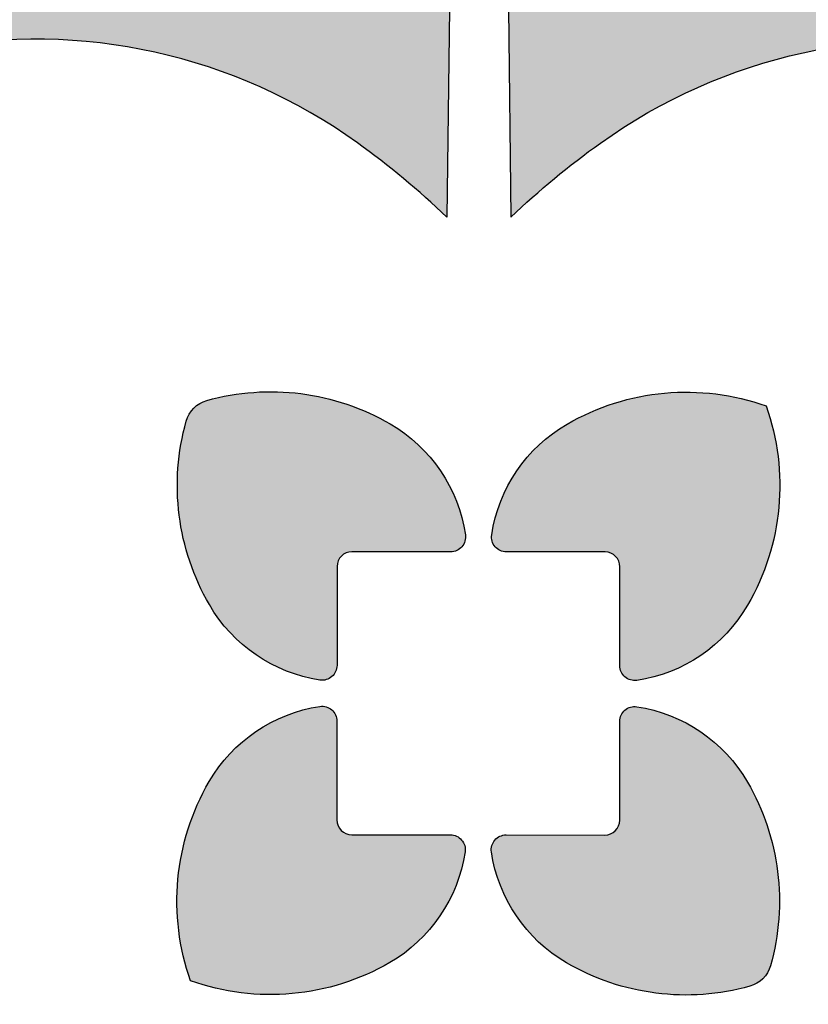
# Model space of a CAD drawing. Header units: millimetres. Extents: x -3873 to -97, y 912 to 4165.
# Tile 348 of 725: x -3134 to -3081, y 1662 to 1728. Entities that reach past the tile are written whole.
import ezdxf

# ---------------------------------------------------------------- set-up
doc = ezdxf.new("R2010")
doc.units = ezdxf.units.MM
doc.layers.add('pattern', color=7, linetype='Continuous', true_color=0x000000)

msp = doc.modelspace()

# ---------------------------------------------------------------- hatches: boundary and pattern name
at = {"layer": 'pattern'}
for points in [[(-3104.849, 1729.238), (-3105.03, 1715.194), (-3106.47, 1716.52), (-3107.956, 1717.796), (-3109.485, 1719.02), (-3111.055, 1720.189), (-3111.806, 1720.716), (-3112.574, 1721.226), (-3113.358, 1721.718), (-3114.157, 1722.194), (-3114.971, 1722.65), (-3115.799, 1723.088), (-3116.641, 1723.506), (-3117.495, 1723.903), (-3118.362, 1724.28), (-3119.24, 1724.635), (-3120.128, 1724.969), (-3121.026, 1725.28), (-3121.933, 1725.568), (-3122.848, 1725.833), (-3123.77, 1726.075), (-3124.699, 1726.294), (-3125.632, 1726.488), (-3126.57, 1726.658), (-3127.512, 1726.804), (-3128.456, 1726.926), (-3129.401, 1727.023), (-3130.347, 1727.096), (-3131.293, 1727.145), (-3132.238, 1727.17), (-3133.18, 1727.17), (-3134.12, 1727.147), (-3135.055, 1727.1), (-3135.986, 1727.03), (-3136.911, 1726.937), (-3137.829, 1726.821), (-3138.741, 1726.683), (-3139.644, 1726.524), (-3139.787, 1726.495), (-3139.93, 1726.464), (-3140.073, 1726.431), (-3140.217, 1726.394), (-3140.36, 1726.355), (-3140.503, 1726.313), (-3140.646, 1726.268), (-3140.789, 1726.22), (-3140.932, 1726.17), (-3141.074, 1726.117), (-3141.216, 1726.061), (-3141.357, 1726.002), (-3141.498, 1725.94), (-3141.638, 1725.875), (-3141.777, 1725.808), (-3141.915, 1725.738), (-3142.053, 1725.665), (-3142.189, 1725.589), (-3142.324, 1725.511), (-3142.458, 1725.429), (-3142.591, 1725.345), (-3142.722, 1725.259), (-3142.852, 1725.169), (-3142.981, 1725.077), (-3143.108, 1724.983), (-3143.233, 1724.886), (-3143.356, 1724.786), (-3143.478, 1724.684), (-3143.598, 1724.58), (-3143.715, 1724.473), (-3143.831, 1724.364), (-3143.945, 1724.253), (-3144.056, 1724.139), (-3144.165, 1724.024), (-3144.272, 1723.906), (-3144.377, 1723.787), (-3144.479, 1723.665), (-3144.579, 1723.542), (-3144.676, 1723.417), (-3144.771, 1723.291), (-3144.863, 1723.162), (-3144.953, 1723.032), (-3145.04, 1722.901), (-3145.124, 1722.769), (-3145.206, 1722.635), (-3145.284, 1722.5), (-3145.36, 1722.364), (-3145.434, 1722.226), (-3145.504, 1722.088), (-3145.572, 1721.949), (-3145.637, 1721.809), (-3145.699, 1721.669), (-3145.758, 1721.528), (-3145.814, 1721.386), (-3145.868, 1721.244), (-3145.918, 1721.101), (-3145.966, 1720.958), (-3146.011, 1720.815), (-3146.054, 1720.672), (-3146.093, 1720.529), (-3146.13, 1720.386), (-3146.164, 1720.242), (-3146.195, 1720.099), (-3146.224, 1719.957), (-3146.385, 1719.054), (-3146.525, 1718.142), (-3146.642, 1717.224), (-3146.737, 1716.299), (-3146.809, 1715.369), (-3146.858, 1714.433), (-3146.883, 1713.494), (-3146.884, 1712.551), (-3146.861, 1711.607), (-3146.814, 1710.661), (-3146.743, 1709.715), (-3146.647, 1708.769), (-3146.527, 1707.825), (-3146.383, 1706.883), (-3146.215, 1705.945), (-3146.022, 1705.011), (-3145.806, 1704.082), (-3145.566, 1703.159), (-3145.302, 1702.244), (-3145.015, 1701.336), (-3144.706, 1700.438), (-3144.374, 1699.548), (-3144.021, 1698.67), (-3143.646, 1697.803), (-3143.25, 1696.947), (-3142.833, 1696.105), (-3142.397, 1695.276), (-3141.942, 1694.461), (-3141.469, 1693.661), (-3140.977, 1692.876), (-3140.469, 1692.107), (-3139.944, 1691.355), (-3138.777, 1689.783), (-3137.556, 1688.252), (-3136.283, 1686.764), (-3134.96, 1685.321), (-3149.005, 1685.167), (-3149.629, 1686.099), (-3150.235, 1687.046), (-3150.821, 1688.007), (-3151.387, 1688.981), (-3151.934, 1689.967), (-3152.459, 1690.966), (-3152.964, 1691.976), (-3153.448, 1692.996), (-3153.909, 1694.027), (-3154.349, 1695.067), (-3154.767, 1696.115), (-3155.162, 1697.172), (-3155.534, 1698.235), (-3155.884, 1699.305), (-3156.21, 1700.38), (-3156.514, 1701.461), (-3156.694, 1702.155), (-3156.863, 1702.854), (-3157.019, 1703.558), (-3157.163, 1704.266), (-3157.294, 1704.978), (-3157.413, 1705.693), (-3157.519, 1706.411), (-3157.613, 1707.132), (-3157.693, 1707.856), (-3157.76, 1708.582), (-3157.814, 1709.31), (-3157.856, 1710.039), (-3157.883, 1710.77), (-3157.898, 1711.501), (-3157.899, 1712.232), (-3157.887, 1712.964), (-3157.862, 1713.695), (-3157.823, 1714.426), (-3157.771, 1715.155), (-3157.706, 1715.883), (-3157.628, 1716.609), (-3157.537, 1717.333), (-3157.433, 1718.055), (-3157.316, 1718.774), (-3157.186, 1719.489), (-3157.043, 1720.201), (-3156.888, 1720.91), (-3156.72, 1721.614), (-3156.54, 1722.313), (-3156.348, 1723.008), (-3156.144, 1723.698), (-3155.929, 1724.382), (-3155.759, 1724.88), (-3155.574, 1725.376), (-3155.373, 1725.87), (-3155.157, 1726.36), (-3154.926, 1726.846), (-3154.679, 1727.328), (-3154.417, 1727.805), (-3154.141, 1728.275), (-3153.849, 1728.739), (-3153.542, 1729.195), (-3153.222, 1729.643), (-3152.887, 1730.082), (-3152.538, 1730.512), (-3152.177, 1730.931), (-3151.802, 1731.34), (-3151.416, 1731.738), (-3151.017, 1732.124), (-3150.608, 1732.498), (-3150.187, 1732.858), (-3149.757, 1733.206), (-3149.317, 1733.54), (-3148.868, 1733.86), (-3148.412, 1734.165), (-3147.947, 1734.456), (-3147.477, 1734.732), (-3147, 1734.993), (-3146.517, 1735.239), (-3146.031, 1735.47), (-3145.54, 1735.685), (-3145.046, 1735.884), (-3144.549, 1736.068), (-3144.051, 1736.237), (-3143.366, 1736.451), (-3142.676, 1736.654), (-3141.981, 1736.845), (-3141.281, 1737.023), (-3140.577, 1737.189), (-3139.868, 1737.343), (-3139.156, 1737.485), (-3138.44, 1737.613), (-3137.721, 1737.729), (-3136.999, 1737.832), (-3136.275, 1737.922), (-3135.549, 1737.999), (-3134.82, 1738.062), (-3134.091, 1738.113), (-3133.36, 1738.15), (-3132.629, 1738.174), (-3131.898, 1738.184), (-3131.166, 1738.182), (-3130.435, 1738.166), (-3129.705, 1738.137), (-3128.976, 1738.094), (-3128.248, 1738.038), (-3127.522, 1737.97), (-3126.798, 1737.888), (-3126.077, 1737.793), (-3125.359, 1737.686), (-3124.644, 1737.566), (-3123.933, 1737.433), (-3123.225, 1737.287), (-3122.522, 1737.13), (-3121.823, 1736.96), (-3121.129, 1736.778), (-3120.049, 1736.473), (-3118.974, 1736.144), (-3117.905, 1735.793), (-3116.842, 1735.418), (-3115.787, 1735.021), (-3114.739, 1734.602), (-3113.7, 1734.16), (-3112.67, 1733.696), (-3111.651, 1733.211), (-3110.642, 1732.704), (-3109.644, 1732.176), (-3108.659, 1731.628), (-3107.686, 1731.06), (-3106.726, 1730.472), (-3105.78, 1729.864)], [(-3094.687, 1720.174), (-3093.934, 1720.699), (-3093.166, 1721.207), (-3092.381, 1721.698), (-3091.581, 1722.172), (-3090.766, 1722.627), (-3089.937, 1723.063), (-3089.094, 1723.479), (-3088.239, 1723.875), (-3087.372, 1724.25), (-3086.493, 1724.604), (-3085.604, 1724.936), (-3084.706, 1725.245), (-3083.798, 1725.532), (-3082.882, 1725.795), (-3081.96, 1726.036), (-3081.031, 1726.252), (-3080.097, 1726.445), (-3079.159, 1726.613), (-3078.217, 1726.757), (-3077.273, 1726.877), (-3076.327, 1726.973), (-3075.381, 1727.044), (-3074.435, 1727.091), (-3073.49, 1727.114), (-3072.548, 1727.112), (-3071.609, 1727.087), (-3070.673, 1727.039), (-3069.743, 1726.967), (-3068.818, 1726.872), (-3067.899, 1726.755), (-3066.988, 1726.615), (-3066.085, 1726.454), (-3065.936, 1726.424), (-3065.787, 1726.391), (-3065.638, 1726.355), (-3065.49, 1726.317), (-3065.342, 1726.275), (-3065.194, 1726.231), (-3065.048, 1726.184), (-3064.901, 1726.134), (-3064.756, 1726.082), (-3064.611, 1726.027), (-3064.468, 1725.968), (-3064.325, 1725.908), (-3064.183, 1725.844), (-3064.043, 1725.778), (-3063.904, 1725.709), (-3063.766, 1725.637), (-3063.629, 1725.563), (-3063.494, 1725.486), (-3063.36, 1725.407), (-3063.228, 1725.326), (-3063.098, 1725.242), (-3062.969, 1725.155), (-3062.842, 1725.067), (-3062.717, 1724.976), (-3062.594, 1724.883), (-3062.473, 1724.787), (-3062.353, 1724.69), (-3062.236, 1724.591), (-3062.121, 1724.489), (-3062.008, 1724.386), (-3061.897, 1724.281), (-3061.789, 1724.175), (-3061.682, 1724.066), (-3061.578, 1723.955), (-3061.475, 1723.842), (-3061.374, 1723.726), (-3061.275, 1723.609), (-3061.178, 1723.49), (-3061.082, 1723.368), (-3060.99, 1723.245), (-3060.899, 1723.12), (-3060.81, 1722.993), (-3060.724, 1722.864), (-3060.641, 1722.733), (-3060.559, 1722.601), (-3060.48, 1722.467), (-3060.404, 1722.332), (-3060.33, 1722.195), (-3060.259, 1722.057), (-3060.19, 1721.918), (-3060.124, 1721.777), (-3060.061, 1721.635), (-3060, 1721.492), (-3059.942, 1721.349), (-3059.887, 1721.204), (-3059.835, 1721.058), (-3059.785, 1720.912), (-3059.739, 1720.765), (-3059.695, 1720.618), (-3059.654, 1720.47), (-3059.616, 1720.321), (-3059.58, 1720.172), (-3059.548, 1720.023), (-3059.518, 1719.874), (-3059.358, 1718.971), (-3059.221, 1718.059), (-3059.105, 1717.141), (-3059.012, 1716.216), (-3058.942, 1715.285), (-3058.895, 1714.349), (-3058.872, 1713.41), (-3058.872, 1712.468), (-3058.897, 1711.523), (-3058.946, 1710.577), (-3059.019, 1709.631), (-3059.116, 1708.685), (-3059.238, 1707.742), (-3059.384, 1706.8), (-3059.554, 1705.862), (-3059.748, 1704.928), (-3059.966, 1704), (-3060.208, 1703.078), (-3060.474, 1702.163), (-3060.762, 1701.256), (-3061.073, 1700.358), (-3061.407, 1699.469), (-3061.762, 1698.592), (-3062.139, 1697.725), (-3062.536, 1696.87), (-3062.954, 1696.029), (-3063.392, 1695.201), (-3063.848, 1694.387), (-3064.323, 1693.587), (-3064.816, 1692.804), (-3065.326, 1692.036), (-3065.852, 1691.284), (-3067.022, 1689.715), (-3068.246, 1688.186), (-3069.522, 1686.7), (-3070.848, 1685.26), (-3056.804, 1685.079), (-3056.177, 1686.01), (-3055.57, 1686.956), (-3054.982, 1687.916), (-3054.414, 1688.888), (-3053.865, 1689.874), (-3053.338, 1690.872), (-3052.831, 1691.881), (-3052.346, 1692.9), (-3051.882, 1693.93), (-3051.44, 1694.969), (-3051.02, 1696.016), (-3050.623, 1697.072), (-3050.249, 1698.135), (-3049.897, 1699.204), (-3049.569, 1700.279), (-3049.264, 1701.359), (-3049.082, 1702.053), (-3048.912, 1702.751), (-3048.754, 1703.455), (-3048.609, 1704.162), (-3048.476, 1704.874), (-3048.356, 1705.589), (-3048.248, 1706.307), (-3048.154, 1707.028), (-3048.072, 1707.752), (-3048.003, 1708.478), (-3047.948, 1709.205), (-3047.905, 1709.935), (-3047.876, 1710.665), (-3047.86, 1711.396), (-3047.857, 1712.127), (-3047.868, 1712.859), (-3047.892, 1713.59), (-3047.929, 1714.321), (-3047.98, 1715.05), (-3048.043, 1715.778), (-3048.12, 1716.505), (-3048.21, 1717.229), (-3048.313, 1717.951), (-3048.429, 1718.67), (-3048.557, 1719.386), (-3048.698, 1720.098), (-3048.852, 1720.807), (-3049.019, 1721.511), (-3049.197, 1722.211), (-3049.388, 1722.906), (-3049.59, 1723.596), (-3049.805, 1724.281), (-3049.978, 1724.792), (-3050.167, 1725.3), (-3050.372, 1725.804), (-3050.591, 1726.302), (-3050.826, 1726.794), (-3051.075, 1727.28), (-3051.339, 1727.759), (-3051.618, 1728.23), (-3051.91, 1728.692), (-3052.215, 1729.146), (-3052.533, 1729.589), (-3052.864, 1730.023), (-3053.207, 1730.446), (-3053.562, 1730.858), (-3053.928, 1731.258), (-3054.304, 1731.646), (-3054.691, 1732.022), (-3055.09, 1732.389), (-3055.501, 1732.744), (-3055.923, 1733.088), (-3056.356, 1733.42), (-3056.8, 1733.739), (-3057.252, 1734.045), (-3057.714, 1734.338), (-3058.185, 1734.617), (-3058.663, 1734.882), (-3059.148, 1735.133), (-3059.64, 1735.368), (-3060.138, 1735.589), (-3060.641, 1735.794), (-3061.149, 1735.984), (-3061.66, 1736.159), (-3062.344, 1736.374), (-3063.034, 1736.578), (-3063.729, 1736.77), (-3064.428, 1736.95), (-3065.132, 1737.118), (-3065.841, 1737.273), (-3066.553, 1737.415), (-3067.268, 1737.545), (-3067.987, 1737.663), (-3068.709, 1737.767), (-3069.433, 1737.858), (-3070.159, 1737.936), (-3070.887, 1738.001), (-3071.616, 1738.053), (-3072.347, 1738.092), (-3073.078, 1738.117), (-3073.809, 1738.129), (-3074.541, 1738.128), (-3075.272, 1738.113), (-3076.002, 1738.085), (-3076.732, 1738.044), (-3077.46, 1737.99), (-3078.185, 1737.923), (-3078.909, 1737.842), (-3079.631, 1737.749), (-3080.349, 1737.643), (-3081.064, 1737.524), (-3081.776, 1737.393), (-3082.484, 1737.249), (-3083.187, 1737.092), (-3083.887, 1736.924), (-3084.581, 1736.743), (-3085.661, 1736.44), (-3086.737, 1736.114), (-3087.807, 1735.764), (-3088.87, 1735.392), (-3089.927, 1734.997), (-3090.975, 1734.579), (-3092.015, 1734.139), (-3093.045, 1733.678), (-3094.066, 1733.194), (-3095.076, 1732.689), (-3096.074, 1732.164), (-3097.061, 1731.617), (-3098.035, 1731.051), (-3098.996, 1730.464), (-3099.943, 1729.859), (-3100.875, 1729.234), (-3100.721, 1715.19), (-3099.278, 1716.513), (-3097.79, 1717.786), (-3096.258, 1719.007)], [(-3103.782, 1693.81), (-3103.778, 1693.784), (-3103.775, 1693.758), (-3103.773, 1693.731), (-3103.772, 1693.705), (-3103.771, 1693.678), (-3103.771, 1693.651), (-3103.771, 1693.625), (-3103.773, 1693.598), (-3103.775, 1693.571), (-3103.778, 1693.544), (-3103.781, 1693.517), (-3103.786, 1693.49), (-3103.791, 1693.463), (-3103.796, 1693.437), (-3103.803, 1693.41), (-3103.81, 1693.384), (-3103.818, 1693.358), (-3103.827, 1693.332), (-3103.836, 1693.306), (-3103.846, 1693.281), (-3103.857, 1693.256), (-3103.868, 1693.231), (-3103.88, 1693.207), (-3103.893, 1693.183), (-3103.906, 1693.16), (-3103.92, 1693.137), (-3103.934, 1693.114), (-3103.949, 1693.092), (-3103.964, 1693.07), (-3103.98, 1693.049), (-3103.997, 1693.029), (-3104.013, 1693.009), (-3104.031, 1692.989), (-3104.049, 1692.97), (-3104.067, 1692.951), (-3104.086, 1692.933), (-3104.106, 1692.915), (-3104.126, 1692.897), (-3104.147, 1692.88), (-3104.168, 1692.864), (-3104.19, 1692.848), (-3104.212, 1692.832), (-3104.235, 1692.817), (-3104.258, 1692.803), (-3104.282, 1692.789), (-3104.306, 1692.776), (-3104.33, 1692.764), (-3104.355, 1692.752), (-3104.38, 1692.741), (-3104.405, 1692.731), (-3104.43, 1692.721), (-3104.456, 1692.713), (-3104.482, 1692.704), (-3104.508, 1692.697), (-3104.534, 1692.69), (-3104.561, 1692.684), (-3104.587, 1692.679), (-3104.614, 1692.674), (-3104.64, 1692.67), (-3104.667, 1692.667), (-3104.693, 1692.665), (-3104.719, 1692.663), (-3104.746, 1692.662), (-3104.772, 1692.662), (-3111.421, 1692.668), (-3111.443, 1692.668), (-3111.466, 1692.667), (-3111.488, 1692.666), (-3111.511, 1692.664), (-3111.534, 1692.662), (-3111.557, 1692.659), (-3111.58, 1692.656), (-3111.603, 1692.652), (-3111.626, 1692.647), (-3111.65, 1692.642), (-3111.673, 1692.636), (-3111.696, 1692.63), (-3111.72, 1692.623), (-3111.743, 1692.615), (-3111.766, 1692.607), (-3111.789, 1692.598), (-3111.812, 1692.589), (-3111.835, 1692.579), (-3111.858, 1692.568), (-3111.881, 1692.557), (-3111.903, 1692.545), (-3111.925, 1692.532), (-3111.947, 1692.519), (-3111.968, 1692.506), (-3111.99, 1692.491), (-3112.011, 1692.476), (-3112.031, 1692.461), (-3112.052, 1692.445), (-3112.071, 1692.429), (-3112.091, 1692.412), (-3112.11, 1692.394), (-3112.129, 1692.376), (-3112.147, 1692.357), (-3112.164, 1692.338), (-3112.181, 1692.319), (-3112.198, 1692.299), (-3112.214, 1692.279), (-3112.229, 1692.258), (-3112.244, 1692.237), (-3112.259, 1692.216), (-3112.272, 1692.195), (-3112.285, 1692.173), (-3112.298, 1692.151), (-3112.31, 1692.128), (-3112.321, 1692.106), (-3112.332, 1692.083), (-3112.342, 1692.06), (-3112.352, 1692.037), (-3112.36, 1692.014), (-3112.369, 1691.991), (-3112.376, 1691.968), (-3112.383, 1691.944), (-3112.39, 1691.921), (-3112.395, 1691.898), (-3112.401, 1691.874), (-3112.405, 1691.851), (-3112.409, 1691.828), (-3112.413, 1691.805), (-3112.416, 1691.782), (-3112.418, 1691.759), (-3112.42, 1691.736), (-3112.421, 1691.714), (-3112.422, 1691.691), (-3112.422, 1691.669), (-3112.428, 1685.02), (-3112.429, 1684.994), (-3112.43, 1684.967), (-3112.432, 1684.941), (-3112.434, 1684.915), (-3112.437, 1684.888), (-3112.441, 1684.862), (-3112.446, 1684.835), (-3112.451, 1684.809), (-3112.457, 1684.782), (-3112.464, 1684.756), (-3112.472, 1684.73), (-3112.48, 1684.704), (-3112.489, 1684.679), (-3112.498, 1684.653), (-3112.509, 1684.628), (-3112.52, 1684.603), (-3112.532, 1684.578), (-3112.544, 1684.554), (-3112.557, 1684.53), (-3112.571, 1684.506), (-3112.585, 1684.483), (-3112.6, 1684.461), (-3112.615, 1684.438), (-3112.631, 1684.417), (-3112.648, 1684.395), (-3112.665, 1684.375), (-3112.683, 1684.354), (-3112.701, 1684.335), (-3112.719, 1684.316), (-3112.738, 1684.297), (-3112.757, 1684.279), (-3112.777, 1684.262), (-3112.797, 1684.245), (-3112.817, 1684.229), (-3112.838, 1684.213), (-3112.86, 1684.198), (-3112.882, 1684.183), (-3112.905, 1684.169), (-3112.928, 1684.155), (-3112.951, 1684.142), (-3112.975, 1684.129), (-3113, 1684.117), (-3113.024, 1684.106), (-3113.049, 1684.095), (-3113.075, 1684.085), (-3113.1, 1684.076), (-3113.126, 1684.067), (-3113.152, 1684.059), (-3113.179, 1684.052), (-3113.205, 1684.046), (-3113.232, 1684.04), (-3113.259, 1684.035), (-3113.285, 1684.031), (-3113.312, 1684.027), (-3113.339, 1684.025), (-3113.366, 1684.023), (-3113.393, 1684.021), (-3113.42, 1684.021), (-3113.447, 1684.021), (-3113.473, 1684.022), (-3113.5, 1684.023), (-3113.526, 1684.025), (-3113.552, 1684.028), (-3113.578, 1684.032), (-3113.857, 1684.078), (-3114.136, 1684.132), (-3114.415, 1684.194), (-3114.693, 1684.264), (-3114.971, 1684.342), (-3115.248, 1684.428), (-3115.523, 1684.522), (-3115.797, 1684.624), (-3116.068, 1684.734), (-3116.337, 1684.852), (-3116.603, 1684.978), (-3116.866, 1685.112), (-3117.126, 1685.253), (-3117.382, 1685.402), (-3117.633, 1685.558), (-3117.881, 1685.721), (-3118.123, 1685.891), (-3118.36, 1686.068), (-3118.592, 1686.252), (-3118.819, 1686.442), (-3119.04, 1686.638), (-3119.254, 1686.839), (-3119.463, 1687.046), (-3119.664, 1687.259), (-3119.86, 1687.476), (-3120.048, 1687.698), (-3120.229, 1687.924), (-3120.403, 1688.154), (-3120.57, 1688.387), (-3120.73, 1688.624), (-3120.883, 1688.864), (-3121.027, 1689.107), (-3121.219, 1689.447), (-3121.403, 1689.793), (-3121.579, 1690.145), (-3121.747, 1690.503), (-3121.907, 1690.866), (-3122.058, 1691.234), (-3122.201, 1691.607), (-3122.334, 1691.985), (-3122.458, 1692.367), (-3122.573, 1692.753), (-3122.679, 1693.142), (-3122.774, 1693.534), (-3122.86, 1693.929), (-3122.936, 1694.327), (-3123.002, 1694.727), (-3123.058, 1695.128), (-3123.103, 1695.531), (-3123.139, 1695.934), (-3123.164, 1696.338), (-3123.179, 1696.742), (-3123.183, 1697.146), (-3123.178, 1697.549), (-3123.162, 1697.952), (-3123.136, 1698.352), (-3123.101, 1698.751), (-3123.055, 1699.148), (-3123, 1699.543), (-3122.935, 1699.934), (-3122.861, 1700.322), (-3122.778, 1700.707), (-3122.686, 1701.088), (-3122.585, 1701.465), (-3122.567, 1701.524), (-3122.547, 1701.583), (-3122.526, 1701.641), (-3122.503, 1701.699), (-3122.477, 1701.757), (-3122.45, 1701.815), (-3122.42, 1701.871), (-3122.389, 1701.927), (-3122.356, 1701.983), (-3122.321, 1702.037), (-3122.283, 1702.09), (-3122.245, 1702.142), (-3122.204, 1702.193), (-3122.162, 1702.243), (-3122.118, 1702.292), (-3122.072, 1702.339), (-3122.025, 1702.384), (-3121.977, 1702.428), (-3121.927, 1702.47), (-3121.876, 1702.511), (-3121.823, 1702.549), (-3121.77, 1702.586), (-3121.716, 1702.621), (-3121.66, 1702.655), (-3121.604, 1702.686), (-3121.548, 1702.715), (-3121.49, 1702.742), (-3121.432, 1702.768), (-3121.374, 1702.791), (-3121.315, 1702.812), (-3121.257, 1702.832), (-3121.198, 1702.849), (-3120.821, 1702.95), (-3120.439, 1703.041), (-3120.054, 1703.124), (-3119.666, 1703.197), (-3119.274, 1703.261), (-3118.88, 1703.316), (-3118.483, 1703.36), (-3118.084, 1703.395), (-3117.683, 1703.42), (-3117.281, 1703.435), (-3116.878, 1703.44), (-3116.474, 1703.434), (-3116.07, 1703.419), (-3115.666, 1703.393), (-3115.262, 1703.357), (-3114.86, 1703.31), (-3114.459, 1703.254), (-3114.059, 1703.187), (-3113.662, 1703.11), (-3113.267, 1703.024), (-3112.874, 1702.927), (-3112.485, 1702.821), (-3112.1, 1702.706), (-3111.718, 1702.581), (-3111.341, 1702.447), (-3110.968, 1702.303), (-3110.6, 1702.151), (-3110.237, 1701.991), (-3109.88, 1701.822), (-3109.528, 1701.645), (-3109.182, 1701.461), (-3108.842, 1701.269), (-3108.6, 1701.123), (-3108.36, 1700.97), (-3108.124, 1700.81), (-3107.891, 1700.643), (-3107.661, 1700.468), (-3107.435, 1700.286), (-3107.214, 1700.098), (-3106.997, 1699.902), (-3106.785, 1699.7), (-3106.578, 1699.491), (-3106.377, 1699.276), (-3106.182, 1699.055), (-3105.992, 1698.828), (-3105.809, 1698.596), (-3105.633, 1698.358), (-3105.463, 1698.115), (-3105.3, 1697.868), (-3105.144, 1697.616), (-3104.996, 1697.36), (-3104.855, 1697.1), (-3104.722, 1696.837), (-3104.597, 1696.57), (-3104.479, 1696.301), (-3104.37, 1696.029), (-3104.268, 1695.756), (-3104.174, 1695.48), (-3104.089, 1695.203), (-3104.011, 1694.925), (-3103.942, 1694.647), (-3103.881, 1694.368), (-3103.827, 1694.088)], [(-3094.373, 1692.652), (-3101.022, 1692.658), (-3101.048, 1692.659), (-3101.075, 1692.66), (-3101.101, 1692.661), (-3101.127, 1692.664), (-3101.154, 1692.667), (-3101.18, 1692.671), (-3101.207, 1692.676), (-3101.233, 1692.681), (-3101.259, 1692.687), (-3101.286, 1692.694), (-3101.312, 1692.701), (-3101.338, 1692.71), (-3101.363, 1692.719), (-3101.389, 1692.728), (-3101.414, 1692.739), (-3101.439, 1692.75), (-3101.464, 1692.761), (-3101.488, 1692.774), (-3101.512, 1692.787), (-3101.535, 1692.801), (-3101.559, 1692.815), (-3101.581, 1692.83), (-3101.603, 1692.845), (-3101.625, 1692.861), (-3101.646, 1692.878), (-3101.667, 1692.895), (-3101.687, 1692.912), (-3101.707, 1692.93), (-3101.726, 1692.949), (-3101.745, 1692.968), (-3101.762, 1692.987), (-3101.78, 1693.007), (-3101.796, 1693.027), (-3101.813, 1693.047), (-3101.829, 1693.068), (-3101.844, 1693.09), (-3101.859, 1693.112), (-3101.873, 1693.135), (-3101.887, 1693.158), (-3101.9, 1693.181), (-3101.913, 1693.205), (-3101.925, 1693.229), (-3101.936, 1693.254), (-3101.947, 1693.279), (-3101.957, 1693.304), (-3101.966, 1693.33), (-3101.974, 1693.356), (-3101.982, 1693.382), (-3101.99, 1693.408), (-3101.996, 1693.435), (-3102.002, 1693.462), (-3102.007, 1693.488), (-3102.011, 1693.515), (-3102.014, 1693.542), (-3102.017, 1693.569), (-3102.019, 1693.596), (-3102.021, 1693.623), (-3102.021, 1693.65), (-3102.021, 1693.677), (-3102.02, 1693.703), (-3102.019, 1693.73), (-3102.016, 1693.756), (-3102.014, 1693.782), (-3102.01, 1693.808), (-3101.964, 1694.087), (-3101.91, 1694.366), (-3101.848, 1694.645), (-3101.778, 1694.923), (-3101.7, 1695.201), (-3101.614, 1695.478), (-3101.52, 1695.753), (-3101.418, 1696.027), (-3101.308, 1696.298), (-3101.19, 1696.567), (-3101.064, 1696.833), (-3100.93, 1697.096), (-3100.789, 1697.356), (-3100.64, 1697.612), (-3100.484, 1697.863), (-3100.321, 1698.11), (-3100.15, 1698.353), (-3099.973, 1698.59), (-3099.79, 1698.822), (-3099.6, 1699.049), (-3099.404, 1699.269), (-3099.202, 1699.484), (-3098.995, 1699.692), (-3098.783, 1699.894), (-3098.566, 1700.089), (-3098.344, 1700.278), (-3098.118, 1700.459), (-3097.888, 1700.633), (-3097.654, 1700.8), (-3097.418, 1700.96), (-3097.178, 1701.112), (-3096.935, 1701.257), (-3096.567, 1701.464), (-3096.192, 1701.662), (-3095.81, 1701.851), (-3095.421, 1702.03), (-3095.025, 1702.2), (-3094.623, 1702.36), (-3094.216, 1702.509), (-3093.803, 1702.647), (-3093.386, 1702.775), (-3092.964, 1702.892), (-3092.538, 1702.997), (-3092.109, 1703.091), (-3091.676, 1703.173), (-3091.241, 1703.243), (-3090.804, 1703.301), (-3090.365, 1703.347), (-3089.925, 1703.381), (-3089.485, 1703.403), (-3089.044, 1703.412), (-3088.604, 1703.41), (-3088.165, 1703.395), (-3087.727, 1703.369), (-3087.291, 1703.331), (-3086.857, 1703.28), (-3086.426, 1703.219), (-3085.999, 1703.145), (-3085.575, 1703.061), (-3085.155, 1702.966), (-3084.74, 1702.859), (-3084.33, 1702.743), (-3083.925, 1702.616), (-3083.526, 1702.479), (-3083.39, 1702.08), (-3083.264, 1701.675), (-3083.148, 1701.264), (-3083.042, 1700.849), (-3082.948, 1700.429), (-3082.864, 1700.005), (-3082.792, 1699.577), (-3082.731, 1699.146), (-3082.681, 1698.712), (-3082.644, 1698.276), (-3082.618, 1697.838), (-3082.605, 1697.399), (-3082.603, 1696.959), (-3082.613, 1696.518), (-3082.636, 1696.078), (-3082.671, 1695.638), (-3082.718, 1695.199), (-3082.777, 1694.762), (-3082.848, 1694.327), (-3082.931, 1693.895), (-3083.025, 1693.466), (-3083.131, 1693.04), (-3083.248, 1692.618), (-3083.377, 1692.201), (-3083.516, 1691.789), (-3083.666, 1691.382), (-3083.827, 1690.98), (-3083.997, 1690.585), (-3084.178, 1690.196), (-3084.367, 1689.814), (-3084.566, 1689.44), (-3084.773, 1689.072), (-3084.919, 1688.83), (-3085.071, 1688.59), (-3085.232, 1688.354), (-3085.399, 1688.12), (-3085.574, 1687.891), (-3085.755, 1687.665), (-3085.944, 1687.444), (-3086.14, 1687.227), (-3086.342, 1687.015), (-3086.551, 1686.808), (-3086.766, 1686.607), (-3086.987, 1686.412), (-3087.214, 1686.222), (-3087.446, 1686.039), (-3087.684, 1685.862), (-3087.927, 1685.693), (-3088.174, 1685.53), (-3088.426, 1685.374), (-3088.682, 1685.226), (-3088.942, 1685.085), (-3089.205, 1684.952), (-3089.472, 1684.827), (-3089.741, 1684.709), (-3090.012, 1684.599), (-3090.286, 1684.498), (-3090.562, 1684.404), (-3090.839, 1684.319), (-3091.117, 1684.241), (-3091.395, 1684.172), (-3091.674, 1684.111), (-3091.953, 1684.057), (-3092.232, 1684.012), (-3092.258, 1684.008), (-3092.284, 1684.005), (-3092.31, 1684.003), (-3092.337, 1684.001), (-3092.364, 1684.001), (-3092.39, 1684.001), (-3092.417, 1684.001), (-3092.444, 1684.003), (-3092.471, 1684.005), (-3092.498, 1684.008), (-3092.525, 1684.011), (-3092.552, 1684.015), (-3092.578, 1684.02), (-3092.605, 1684.026), (-3092.632, 1684.033), (-3092.658, 1684.04), (-3092.684, 1684.048), (-3092.71, 1684.057), (-3092.736, 1684.066), (-3092.761, 1684.076), (-3092.786, 1684.087), (-3092.811, 1684.098), (-3092.835, 1684.11), (-3092.859, 1684.123), (-3092.882, 1684.136), (-3092.905, 1684.15), (-3092.928, 1684.164), (-3092.95, 1684.179), (-3092.971, 1684.194), (-3092.993, 1684.21), (-3093.013, 1684.226), (-3093.033, 1684.243), (-3093.053, 1684.261), (-3093.072, 1684.279), (-3093.091, 1684.297), (-3093.109, 1684.316), (-3093.127, 1684.336), (-3093.145, 1684.356), (-3093.162, 1684.377), (-3093.178, 1684.398), (-3093.194, 1684.42), (-3093.21, 1684.442), (-3093.224, 1684.465), (-3093.239, 1684.488), (-3093.252, 1684.512), (-3093.265, 1684.536), (-3093.278, 1684.56), (-3093.289, 1684.584), (-3093.3, 1684.609), (-3093.311, 1684.635), (-3093.32, 1684.66), (-3093.329, 1684.686), (-3093.337, 1684.712), (-3093.345, 1684.738), (-3093.352, 1684.764), (-3093.358, 1684.791), (-3093.363, 1684.817), (-3093.368, 1684.843), (-3093.371, 1684.87), (-3093.375, 1684.896), (-3093.377, 1684.923), (-3093.379, 1684.949), (-3093.38, 1684.975), (-3093.38, 1685.001), (-3093.374, 1691.651), (-3093.374, 1691.673), (-3093.375, 1691.696), (-3093.376, 1691.718), (-3093.378, 1691.741), (-3093.38, 1691.764), (-3093.383, 1691.787), (-3093.386, 1691.81), (-3093.39, 1691.833), (-3093.395, 1691.856), (-3093.4, 1691.879), (-3093.406, 1691.903), (-3093.412, 1691.926), (-3093.419, 1691.949), (-3093.427, 1691.973), (-3093.435, 1691.996), (-3093.444, 1692.019), (-3093.453, 1692.042), (-3093.463, 1692.065), (-3093.474, 1692.088), (-3093.485, 1692.11), (-3093.497, 1692.133), (-3093.509, 1692.155), (-3093.522, 1692.177), (-3093.536, 1692.198), (-3093.55, 1692.22), (-3093.565, 1692.241), (-3093.581, 1692.261), (-3093.597, 1692.281), (-3093.613, 1692.301), (-3093.63, 1692.321), (-3093.648, 1692.34), (-3093.666, 1692.358), (-3093.684, 1692.376), (-3093.703, 1692.394), (-3093.723, 1692.411), (-3093.743, 1692.428), (-3093.763, 1692.444), (-3093.783, 1692.459), (-3093.804, 1692.474), (-3093.826, 1692.488), (-3093.847, 1692.502), (-3093.869, 1692.515), (-3093.891, 1692.528), (-3093.914, 1692.54), (-3093.936, 1692.551), (-3093.959, 1692.562), (-3093.982, 1692.572), (-3094.005, 1692.581), (-3094.028, 1692.59), (-3094.051, 1692.598), (-3094.074, 1692.606), (-3094.098, 1692.613), (-3094.121, 1692.619), (-3094.144, 1692.625), (-3094.168, 1692.63), (-3094.191, 1692.635), (-3094.214, 1692.639), (-3094.237, 1692.642), (-3094.26, 1692.645), (-3094.283, 1692.648), (-3094.306, 1692.65), (-3094.328, 1692.651), (-3094.351, 1692.652)], [(-3111.439, 1673.62), (-3104.79, 1673.613), (-3104.764, 1673.613), (-3104.737, 1673.612), (-3104.711, 1673.61), (-3104.685, 1673.608), (-3104.658, 1673.605), (-3104.632, 1673.601), (-3104.605, 1673.596), (-3104.579, 1673.591), (-3104.553, 1673.585), (-3104.526, 1673.578), (-3104.5, 1673.57), (-3104.474, 1673.562), (-3104.449, 1673.553), (-3104.423, 1673.543), (-3104.398, 1673.533), (-3104.373, 1673.522), (-3104.348, 1673.51), (-3104.324, 1673.498), (-3104.3, 1673.485), (-3104.277, 1673.471), (-3104.253, 1673.457), (-3104.231, 1673.442), (-3104.209, 1673.426), (-3104.187, 1673.41), (-3104.166, 1673.394), (-3104.145, 1673.377), (-3104.125, 1673.359), (-3104.105, 1673.341), (-3104.086, 1673.323), (-3104.067, 1673.304), (-3104.05, 1673.285), (-3104.032, 1673.265), (-3104.016, 1673.245), (-3103.999, 1673.224), (-3103.983, 1673.203), (-3103.968, 1673.182), (-3103.953, 1673.16), (-3103.939, 1673.137), (-3103.925, 1673.114), (-3103.912, 1673.09), (-3103.899, 1673.066), (-3103.887, 1673.042), (-3103.876, 1673.018), (-3103.865, 1672.992), (-3103.855, 1672.967), (-3103.846, 1672.942), (-3103.838, 1672.916), (-3103.83, 1672.889), (-3103.822, 1672.863), (-3103.816, 1672.837), (-3103.81, 1672.81), (-3103.805, 1672.783), (-3103.801, 1672.756), (-3103.798, 1672.729), (-3103.795, 1672.702), (-3103.793, 1672.676), (-3103.791, 1672.649), (-3103.791, 1672.622), (-3103.791, 1672.595), (-3103.792, 1672.568), (-3103.793, 1672.542), (-3103.796, 1672.516), (-3103.798, 1672.49), (-3103.802, 1672.464), (-3103.848, 1672.185), (-3103.902, 1671.906), (-3103.964, 1671.627), (-3104.034, 1671.348), (-3104.112, 1671.071), (-3104.198, 1670.794), (-3104.292, 1670.519), (-3104.394, 1670.245), (-3104.504, 1669.974), (-3104.622, 1669.705), (-3104.748, 1669.438), (-3104.882, 1669.175), (-3105.023, 1668.916), (-3105.172, 1668.66), (-3105.328, 1668.408), (-3105.491, 1668.161), (-3105.662, 1667.919), (-3105.839, 1667.681), (-3106.022, 1667.449), (-3106.212, 1667.223), (-3106.408, 1667.002), (-3106.61, 1666.788), (-3106.817, 1666.579), (-3107.029, 1666.377), (-3107.246, 1666.182), (-3107.468, 1665.994), (-3107.694, 1665.813), (-3107.924, 1665.638), (-3108.158, 1665.471), (-3108.394, 1665.312), (-3108.634, 1665.159), (-3108.877, 1665.014), (-3109.245, 1664.808), (-3109.62, 1664.61), (-3110.002, 1664.421), (-3110.391, 1664.241), (-3110.787, 1664.072), (-3111.189, 1663.912), (-3111.596, 1663.763), (-3112.008, 1663.624), (-3112.426, 1663.496), (-3112.848, 1663.38), (-3113.274, 1663.275), (-3113.703, 1663.181), (-3114.136, 1663.099), (-3114.571, 1663.029), (-3115.008, 1662.971), (-3115.447, 1662.925), (-3115.887, 1662.891), (-3116.327, 1662.869), (-3116.768, 1662.859), (-3117.208, 1662.862), (-3117.647, 1662.876), (-3118.085, 1662.903), (-3118.521, 1662.941), (-3118.955, 1662.991), (-3119.386, 1663.053), (-3119.813, 1663.126), (-3120.237, 1663.211), (-3120.657, 1663.306), (-3121.072, 1663.412), (-3121.482, 1663.529), (-3121.887, 1663.656), (-3122.286, 1663.793), (-3122.422, 1664.192), (-3122.548, 1664.597), (-3122.664, 1665.007), (-3122.77, 1665.423), (-3122.864, 1665.843), (-3122.948, 1666.267), (-3123.02, 1666.694), (-3123.081, 1667.125), (-3123.13, 1667.559), (-3123.168, 1667.995), (-3123.194, 1668.433), (-3123.207, 1668.873), (-3123.209, 1669.313), (-3123.199, 1669.753), (-3123.176, 1670.194), (-3123.141, 1670.634), (-3123.094, 1671.072), (-3123.035, 1671.509), (-3122.964, 1671.944), (-3122.881, 1672.377), (-3122.787, 1672.806), (-3122.681, 1673.232), (-3122.564, 1673.653), (-3122.435, 1674.071), (-3122.296, 1674.483), (-3122.146, 1674.89), (-3121.985, 1675.291), (-3121.815, 1675.686), (-3121.634, 1676.075), (-3121.445, 1676.457), (-3121.246, 1676.832), (-3121.039, 1677.199), (-3120.893, 1677.442), (-3120.741, 1677.681), (-3120.58, 1677.918), (-3120.413, 1678.151), (-3120.238, 1678.381), (-3120.057, 1678.607), (-3119.868, 1678.828), (-3119.672, 1679.045), (-3119.47, 1679.257), (-3119.261, 1679.463), (-3119.046, 1679.665), (-3118.825, 1679.86), (-3118.598, 1680.049), (-3118.366, 1680.233), (-3118.128, 1680.409), (-3117.885, 1680.579), (-3117.638, 1680.742), (-3117.386, 1680.897), (-3117.13, 1681.046), (-3116.87, 1681.186), (-3116.607, 1681.32), (-3116.34, 1681.445), (-3116.071, 1681.563), (-3115.8, 1681.672), (-3115.526, 1681.774), (-3115.25, 1681.867), (-3114.973, 1681.953), (-3114.695, 1682.03), (-3114.417, 1682.1), (-3114.138, 1682.161), (-3113.859, 1682.215), (-3113.58, 1682.26), (-3113.554, 1682.264), (-3113.528, 1682.266), (-3113.502, 1682.269), (-3113.475, 1682.27), (-3113.448, 1682.271), (-3113.422, 1682.271), (-3113.395, 1682.27), (-3113.368, 1682.269), (-3113.341, 1682.267), (-3113.314, 1682.264), (-3113.287, 1682.261), (-3113.26, 1682.256), (-3113.234, 1682.251), (-3113.207, 1682.245), (-3113.18, 1682.239), (-3113.154, 1682.232), (-3113.128, 1682.224), (-3113.102, 1682.215), (-3113.076, 1682.206), (-3113.051, 1682.196), (-3113.026, 1682.185), (-3113.001, 1682.174), (-3112.977, 1682.162), (-3112.953, 1682.149), (-3112.93, 1682.136), (-3112.907, 1682.122), (-3112.884, 1682.108), (-3112.862, 1682.093), (-3112.841, 1682.077), (-3112.819, 1682.061), (-3112.799, 1682.045), (-3112.779, 1682.028), (-3112.759, 1682.011), (-3112.74, 1681.993), (-3112.721, 1681.975), (-3112.703, 1681.955), (-3112.685, 1681.936), (-3112.667, 1681.916), (-3112.65, 1681.895), (-3112.634, 1681.874), (-3112.618, 1681.852), (-3112.602, 1681.83), (-3112.588, 1681.807), (-3112.573, 1681.784), (-3112.56, 1681.76), (-3112.547, 1681.736), (-3112.534, 1681.712), (-3112.523, 1681.687), (-3112.512, 1681.662), (-3112.501, 1681.637), (-3112.492, 1681.611), (-3112.483, 1681.586), (-3112.475, 1681.56), (-3112.467, 1681.534), (-3112.46, 1681.507), (-3112.454, 1681.481), (-3112.449, 1681.455), (-3112.444, 1681.428), (-3112.441, 1681.402), (-3112.437, 1681.375), (-3112.435, 1681.349), (-3112.433, 1681.322), (-3112.432, 1681.296), (-3112.432, 1681.27), (-3112.438, 1674.621), (-3112.438, 1674.598), (-3112.437, 1674.576), (-3112.436, 1674.554), (-3112.434, 1674.531), (-3112.432, 1674.508), (-3112.429, 1674.485), (-3112.426, 1674.462), (-3112.422, 1674.439), (-3112.417, 1674.415), (-3112.412, 1674.392), (-3112.406, 1674.369), (-3112.4, 1674.345), (-3112.393, 1674.322), (-3112.385, 1674.299), (-3112.377, 1674.276), (-3112.368, 1674.253), (-3112.359, 1674.229), (-3112.349, 1674.207), (-3112.338, 1674.184), (-3112.327, 1674.161), (-3112.315, 1674.139), (-3112.303, 1674.117), (-3112.29, 1674.095), (-3112.276, 1674.073), (-3112.262, 1674.052), (-3112.247, 1674.031), (-3112.231, 1674.01), (-3112.215, 1673.99), (-3112.199, 1673.97), (-3112.182, 1673.951), (-3112.164, 1673.932), (-3112.146, 1673.913), (-3112.128, 1673.895), (-3112.109, 1673.878), (-3112.089, 1673.861), (-3112.069, 1673.844), (-3112.049, 1673.828), (-3112.029, 1673.812), (-3112.008, 1673.798), (-3111.986, 1673.783), (-3111.965, 1673.77), (-3111.943, 1673.756), (-3111.921, 1673.744), (-3111.898, 1673.732), (-3111.876, 1673.721), (-3111.853, 1673.71), (-3111.83, 1673.7), (-3111.807, 1673.69), (-3111.784, 1673.681), (-3111.761, 1673.673), (-3111.738, 1673.666), (-3111.714, 1673.659), (-3111.691, 1673.652), (-3111.668, 1673.646), (-3111.644, 1673.641), (-3111.621, 1673.637), (-3111.598, 1673.633), (-3111.575, 1673.629), (-3111.552, 1673.626), (-3111.529, 1673.624), (-3111.506, 1673.622), (-3111.484, 1673.621), (-3111.461, 1673.62)], [(-3093.384, 1681.252), (-3093.383, 1681.278), (-3093.382, 1681.304), (-3093.38, 1681.331), (-3093.378, 1681.357), (-3093.375, 1681.384), (-3093.371, 1681.41), (-3093.366, 1681.436), (-3093.361, 1681.463), (-3093.355, 1681.489), (-3093.348, 1681.515), (-3093.34, 1681.541), (-3093.332, 1681.567), (-3093.323, 1681.593), (-3093.314, 1681.619), (-3093.303, 1681.644), (-3093.292, 1681.669), (-3093.28, 1681.693), (-3093.268, 1681.718), (-3093.255, 1681.742), (-3093.241, 1681.765), (-3093.227, 1681.788), (-3093.212, 1681.811), (-3093.197, 1681.833), (-3093.181, 1681.855), (-3093.164, 1681.876), (-3093.147, 1681.897), (-3093.129, 1681.917), (-3093.111, 1681.937), (-3093.093, 1681.956), (-3093.074, 1681.974), (-3093.055, 1681.992), (-3093.035, 1682.01), (-3093.015, 1682.026), (-3092.995, 1682.043), (-3092.974, 1682.058), (-3092.952, 1682.074), (-3092.93, 1682.089), (-3092.907, 1682.103), (-3092.884, 1682.117), (-3092.861, 1682.13), (-3092.837, 1682.142), (-3092.812, 1682.154), (-3092.788, 1682.166), (-3092.763, 1682.176), (-3092.737, 1682.186), (-3092.712, 1682.196), (-3092.686, 1682.204), (-3092.66, 1682.212), (-3092.633, 1682.219), (-3092.607, 1682.226), (-3092.58, 1682.231), (-3092.553, 1682.236), (-3092.527, 1682.241), (-3092.5, 1682.244), (-3092.473, 1682.247), (-3092.446, 1682.249), (-3092.419, 1682.25), (-3092.392, 1682.251), (-3092.365, 1682.251), (-3092.339, 1682.25), (-3092.312, 1682.248), (-3092.286, 1682.246), (-3092.26, 1682.243), (-3092.234, 1682.24), (-3091.955, 1682.194), (-3091.676, 1682.14), (-3091.397, 1682.078), (-3091.119, 1682.008), (-3090.841, 1681.93), (-3090.564, 1681.844), (-3090.289, 1681.75), (-3090.015, 1681.648), (-3089.744, 1681.538), (-3089.475, 1681.419), (-3089.209, 1681.294), (-3088.946, 1681.16), (-3088.686, 1681.019), (-3088.43, 1680.87), (-3088.179, 1680.714), (-3087.931, 1680.55), (-3087.689, 1680.38), (-3087.452, 1680.203), (-3087.22, 1680.02), (-3086.993, 1679.83), (-3086.772, 1679.634), (-3086.558, 1679.432), (-3086.349, 1679.225), (-3086.148, 1679.013), (-3085.952, 1678.796), (-3085.764, 1678.574), (-3085.583, 1678.348), (-3085.409, 1678.118), (-3085.242, 1677.884), (-3085.082, 1677.647), (-3084.929, 1677.407), (-3084.785, 1677.165), (-3084.593, 1676.825), (-3084.409, 1676.479), (-3084.233, 1676.127), (-3084.065, 1675.769), (-3083.905, 1675.406), (-3083.754, 1675.037), (-3083.611, 1674.664), (-3083.478, 1674.287), (-3083.354, 1673.905), (-3083.239, 1673.519), (-3083.133, 1673.13), (-3083.038, 1672.737), (-3082.952, 1672.342), (-3082.876, 1671.945), (-3082.81, 1671.545), (-3082.754, 1671.143), (-3082.709, 1670.741), (-3082.673, 1670.337), (-3082.648, 1669.933), (-3082.633, 1669.529), (-3082.629, 1669.125), (-3082.634, 1668.722), (-3082.65, 1668.32), (-3082.676, 1667.919), (-3082.711, 1667.52), (-3082.757, 1667.123), (-3082.812, 1666.729), (-3082.877, 1666.338), (-3082.951, 1665.949), (-3083.034, 1665.564), (-3083.126, 1665.184), (-3083.227, 1664.807), (-3083.245, 1664.748), (-3083.264, 1664.689), (-3083.286, 1664.63), (-3083.309, 1664.572), (-3083.335, 1664.514), (-3083.362, 1664.457), (-3083.392, 1664.4), (-3083.423, 1664.344), (-3083.456, 1664.289), (-3083.491, 1664.235), (-3083.528, 1664.181), (-3083.567, 1664.129), (-3083.608, 1664.078), (-3083.65, 1664.028), (-3083.694, 1663.98), (-3083.74, 1663.933), (-3083.787, 1663.888), (-3083.835, 1663.844), (-3083.885, 1663.801), (-3083.936, 1663.761), (-3083.989, 1663.722), (-3084.042, 1663.685), (-3084.096, 1663.65), (-3084.152, 1663.617), (-3084.208, 1663.586), (-3084.264, 1663.557), (-3084.322, 1663.529), (-3084.38, 1663.504), (-3084.438, 1663.481), (-3084.497, 1663.459), (-3084.555, 1663.44), (-3084.614, 1663.422), (-3084.991, 1663.322), (-3085.373, 1663.23), (-3085.758, 1663.148), (-3086.146, 1663.074), (-3086.538, 1663.01), (-3086.932, 1662.956), (-3087.329, 1662.911), (-3087.728, 1662.876), (-3088.129, 1662.852), (-3088.531, 1662.837), (-3088.934, 1662.832), (-3089.338, 1662.837), (-3089.742, 1662.853), (-3090.146, 1662.879), (-3090.55, 1662.915), (-3090.952, 1662.961), (-3091.353, 1663.018), (-3091.753, 1663.084), (-3092.15, 1663.161), (-3092.545, 1663.248), (-3092.938, 1663.344), (-3093.327, 1663.45), (-3093.712, 1663.566), (-3094.094, 1663.691), (-3094.471, 1663.825), (-3094.844, 1663.968), (-3095.212, 1664.12), (-3095.575, 1664.281), (-3095.932, 1664.449), (-3096.284, 1664.626), (-3096.63, 1664.811), (-3096.97, 1665.003), (-3097.212, 1665.148), (-3097.452, 1665.301), (-3097.688, 1665.461), (-3097.921, 1665.629), (-3098.151, 1665.803), (-3098.377, 1665.985), (-3098.598, 1666.174), (-3098.815, 1666.37), (-3099.027, 1666.572), (-3099.234, 1666.781), (-3099.435, 1666.996), (-3099.63, 1667.217), (-3099.82, 1667.443), (-3100.003, 1667.676), (-3100.179, 1667.914), (-3100.349, 1668.156), (-3100.512, 1668.404), (-3100.668, 1668.656), (-3100.816, 1668.912), (-3100.957, 1669.172), (-3101.09, 1669.435), (-3101.215, 1669.701), (-3101.333, 1669.971), (-3101.442, 1670.242), (-3101.544, 1670.516), (-3101.638, 1670.791), (-3101.723, 1671.068), (-3101.8, 1671.346), (-3101.87, 1671.625), (-3101.931, 1671.904), (-3101.985, 1672.183), (-3102.03, 1672.462), (-3102.034, 1672.488), (-3102.037, 1672.514), (-3102.039, 1672.54), (-3102.04, 1672.567), (-3102.041, 1672.593), (-3102.041, 1672.62), (-3102.041, 1672.647), (-3102.039, 1672.674), (-3102.037, 1672.701), (-3102.034, 1672.728), (-3102.031, 1672.755), (-3102.026, 1672.782), (-3102.021, 1672.808), (-3102.016, 1672.835), (-3102.009, 1672.861), (-3102.002, 1672.888), (-3101.994, 1672.914), (-3101.985, 1672.94), (-3101.976, 1672.965), (-3101.966, 1672.991), (-3101.955, 1673.016), (-3101.944, 1673.04), (-3101.932, 1673.065), (-3101.919, 1673.089), (-3101.906, 1673.112), (-3101.892, 1673.135), (-3101.878, 1673.158), (-3101.863, 1673.18), (-3101.848, 1673.201), (-3101.832, 1673.222), (-3101.815, 1673.243), (-3101.799, 1673.263), (-3101.781, 1673.282), (-3101.763, 1673.302), (-3101.745, 1673.32), (-3101.726, 1673.339), (-3101.706, 1673.357), (-3101.686, 1673.374), (-3101.665, 1673.391), (-3101.644, 1673.408), (-3101.622, 1673.424), (-3101.6, 1673.439), (-3101.577, 1673.454), (-3101.554, 1673.468), (-3101.53, 1673.482), (-3101.506, 1673.495), (-3101.482, 1673.507), (-3101.457, 1673.519), (-3101.432, 1673.53), (-3101.407, 1673.54), (-3101.382, 1673.55), (-3101.356, 1673.559), (-3101.33, 1673.567), (-3101.304, 1673.575), (-3101.278, 1673.581), (-3101.251, 1673.588), (-3101.225, 1673.593), (-3101.198, 1673.597), (-3101.172, 1673.601), (-3101.145, 1673.604), (-3101.119, 1673.607), (-3101.093, 1673.608), (-3101.066, 1673.609), (-3101.04, 1673.61), (-3094.391, 1673.603), (-3094.369, 1673.604), (-3094.346, 1673.604), (-3094.324, 1673.606), (-3094.301, 1673.607), (-3094.278, 1673.61), (-3094.255, 1673.613), (-3094.232, 1673.616), (-3094.209, 1673.62), (-3094.186, 1673.625), (-3094.162, 1673.63), (-3094.139, 1673.635), (-3094.116, 1673.642), (-3094.092, 1673.649), (-3094.069, 1673.656), (-3094.046, 1673.665), (-3094.023, 1673.673), (-3094, 1673.683), (-3093.977, 1673.693), (-3093.954, 1673.703), (-3093.931, 1673.715), (-3093.909, 1673.727), (-3093.887, 1673.739), (-3093.865, 1673.752), (-3093.843, 1673.766), (-3093.822, 1673.78), (-3093.801, 1673.795), (-3093.781, 1673.811), (-3093.76, 1673.827), (-3093.74, 1673.843), (-3093.721, 1673.86), (-3093.702, 1673.878), (-3093.683, 1673.896), (-3093.665, 1673.914), (-3093.648, 1673.933), (-3093.631, 1673.953), (-3093.614, 1673.972), (-3093.598, 1673.993), (-3093.583, 1674.013), (-3093.568, 1674.034), (-3093.553, 1674.055), (-3093.54, 1674.077), (-3093.527, 1674.099), (-3093.514, 1674.121), (-3093.502, 1674.143), (-3093.491, 1674.166), (-3093.48, 1674.189), (-3093.47, 1674.211), (-3093.46, 1674.234), (-3093.452, 1674.258), (-3093.443, 1674.281), (-3093.436, 1674.304), (-3093.429, 1674.327), (-3093.422, 1674.351), (-3093.417, 1674.374), (-3093.411, 1674.397), (-3093.407, 1674.421), (-3093.403, 1674.444), (-3093.399, 1674.467), (-3093.396, 1674.49), (-3093.394, 1674.513), (-3093.392, 1674.535), (-3093.391, 1674.558), (-3093.39, 1674.58), (-3093.39, 1674.603)]]:
    msp.add_hatch(color=256, dxfattribs=at).paths.add_polyline_path(points, flags=0)

# ---------------------------------------------------------------- linework, layer by layer
for p, q in [((-3104.849, 1729.238), (-3105.03, 1715.194)), ((-3100.875, 1729.234), (-3100.721, 1715.19)), ((-3104.772, 1692.662), (-3111.421, 1692.668)), ((-3112.422, 1691.669), (-3112.428, 1685.02)), ((-3093.39, 1674.603), (-3093.384, 1681.252)), ((-3101.04, 1673.61), (-3094.391, 1673.603))]:
    msp.add_line(p, q, dxfattribs=at)
for points in [[(-3094.373, 1692.652), (-3101.022, 1692.658)], [(-3093.38, 1685.001), (-3093.374, 1691.651)], [(-3112.432, 1681.27), (-3112.438, 1674.621)], [(-3111.439, 1673.62), (-3104.79, 1673.613)]]:
    msp.add_lwpolyline(points, dxfattribs=at)
at = {"layer": 'pattern', "extrusion": (0, 0, -1)}
for centre, radius, start, end in [((3073.067, 1689.981), 37.135, 54.39581, 100.83737), ((3061.624, 1673.999), 56.792, 46.49399, 54.39581), ((3116.891, 1687.435), 16.004, 74.38921, 120.1918), ((3088.913, 1687.409), 16.004, 59.91741, 109.67035), ((3120.659, 1700.923), 2, 15.72, 74.38921), ((3098.606, 1697.121), 16.004, 160.43886, 210.1918), ((3107.179, 1697.129), 16.004, 329.91741, 15.72), ((3114.078, 1692.271), 10.41, 120.19179, 171.49791), ((3091.717, 1692.249), 10.41, 8.6113, 59.91741), ((3104.771, 1693.662), 1, 171.49793, 270.0546), ((3101.021, 1693.658), 1, 270.0546, 8.61128), ((3112.019, 1694.325), 10.41, 278.61131, 329.91741), ((3093.771, 1694.307), 10.41, 210.19179, 261.4979), ((3113.428, 1685.021), 1, 180.0546, 278.61128), ((3092.38, 1685.001), 1, 261.49793, 0.0546), ((3112.041, 1671.964), 10.41, 30.19179, 81.4979), ((3113.432, 1681.271), 1, 81.49789, 180.0546), ((3092.384, 1681.251), 1, 0.0546, 98.61132), ((3093.793, 1671.947), 10.41, 98.6113, 149.91741), ((3107.206, 1669.151), 16.004, 340.43886, 30.1918), ((3098.633, 1669.143), 16.004, 149.91741, 195.72), ((3104.791, 1672.613), 1, 90.0546, 188.61132), ((3101.041, 1672.61), 1, 351.49789, 90.0546), ((3114.095, 1674.022), 10.41, 188.61131, 239.91741), ((3091.734, 1674.001), 10.41, 300.19179, 351.4979), ((3116.899, 1678.863), 16.004, 239.91741, 289.67035), ((3088.921, 1678.836), 16.004, 254.38921, 300.1918), ((3085.153, 1665.349), 2, 195.72, 254.38921)]:
    msp.add_arc(centre, radius, start, end, dxfattribs=at)
at = {"layer": 'pattern'}
for centre, radius, start, end in [((-3132.731, 1690.038), 37.135, 54.28661, 100.72816), ((-3144.206, 1674.078), 56.792, 46.38478, 54.2866), ((-3111.422, 1691.668), 1, 89.9454, 179.9454), ((-3094.374, 1691.652), 1, 359.9454, 89.9454), ((-3111.438, 1674.62), 1, 179.94539, 269.94539), ((-3094.39, 1674.603), 1, 269.9454, 359.9454)]:
    msp.add_arc(centre, radius, start, end, dxfattribs=at)

doc.saveas('drawing.dxf')
